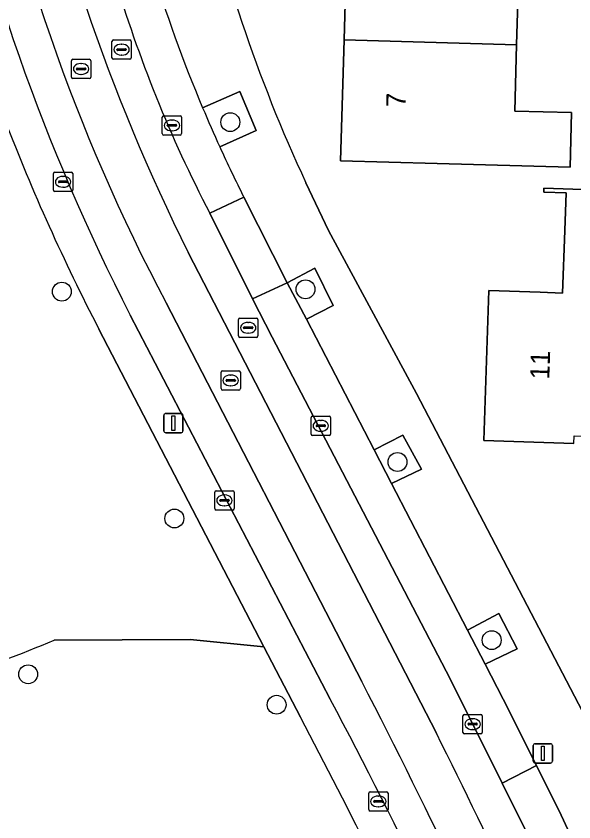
# Model space of a CAD drawing. Extents: x 161354 to 162026, y 386504 to 387460.
# Drawn here: x 161755.51 to 161784.4, y 387219.39 to 387261.11 of the extents above; entities that cross this region are included whole.
import ezdxf

# ---------------------------------------------------------------- set-up
doc = ezdxf.new("R2010")
doc.units = 0
for name, color, linetype in [('IMGEO_Boom', 7, 'Continuous'), ('IMGEO_Erf', 7, 'Continuous'), ('IMGEO_Groenvoorziening', 7, 'Continuous'), ('IMGEO_Kolk', 7, 'Continuous'), ('IMGEO_Lichtmast', 7, 'Continuous'), ('IMGEO_Pand', 7, 'Continuous'), ('IMGEO_Pand_nummerreeks', 7, 'Continuous'), ('IMGEO_Parkeervlak_open', 7, 'Continuous'), ('IMGEO_Rijbaan_lokaal_gesloten', 7, 'Continuous'), ('IMGEO_Rijbaan_lokaal_open', 7, 'Continuous'), ('IMGEO_Rioolput', 7, 'Continuous'), ('IMGEO_Voetpad_open', 7, 'Continuous')]:
    doc.layers.add(name, color=color, linetype=linetype)

msp = doc.modelspace()

# ---------------------------------------------------------------- linework, layer by layer
at = {"layer": 'IMGEO_Boom'}
for centre in [(161766.607, 387255.618), (161757.882, 387246.842), (161770.502, 387246.962), (161775.263, 387238.021), (161763.709, 387235.095), (161780.144, 387228.797), (161756.135, 387227.028), (161769.005, 387225.453)]:
    msp.add_circle(centre, 0.489, dxfattribs=at)
at = {"layer": 'IMGEO_Erf'}
for points in [[(161781.531, 387262.976), (161781.437, 387259.628), (161781.34, 387256.193), (161784.283, 387256.11), (161784.203, 387253.284), (161777.318, 387253.478), (161772.319, 387253.618), (161772.495, 387259.878), (161772.67, 387266.134)], [(161770.52, 387252.481), (161771.687, 387250), (161776.242, 387241.569), (161787.096, 387220.809)], [(161784.406, 387238.979), (161779.736, 387239.138), (161780.001, 387246.898), (161782.649, 387246.808), (161783.818, 387246.768), (161783.928, 387250), (161783.994, 387251.957), (161782.84, 387251.997), (161782.847, 387252.205), (161787.845, 387252.035)]]:
    msp.add_lwpolyline(points, dxfattribs=at)
msp.add_arc((161842.074, 387285.79), 78.927, 191.96619, 204.96253, dxfattribs=at)
at = {"layer": 'IMGEO_Groenvoorziening'}
for points in [[(161766.062, 387254.335), (161767.943, 387255.194), (161767.093, 387257.201), (161765.171, 387256.367)], [(161757.486, 387228.803), (161764.521, 387228.833), (161768.347, 387228.45), (161759.805, 387244.896)], [(161768.347, 387228.45), (161764.521, 387228.833), (161757.486, 387228.803)], [(161770.238, 387224.808), (161768.347, 387228.45)]]:
    msp.add_lwpolyline(points, dxfattribs=at)
for points in [[(161769.544, 387247.3), (161770.545, 387245.417), (161771.942, 387246.131), (161770.988, 387248.065)], [(161774.052, 387238.649), (161774.957, 387236.901), (161776.503, 387237.657), (161775.548, 387239.402)], [(161778.891, 387229.309), (161779.804, 387227.546), (161781.457, 387228.346), (161780.507, 387230.178)]]:
    msp.add_lwpolyline(points, close=True, dxfattribs=at)
for centre, radius, start, end in [((161832.11, 387284.507), 72.613, 202.8013, 204.55209), ((161856.272, 387294.883), 108.649, 201.13235, 207.39184), ((161737.955, 387274.007), 49.243, 280.177, 293.367), ((161737.955, 387274.007), 49.243, 280.177, 293.367), ((161551.292, 387108.419), 247.96, 24.1133, 27.99451)]:
    msp.add_arc(centre, radius, start, end, dxfattribs=at)
at = {"layer": 'IMGEO_Kolk'}
for p, q in [((161763.084, 387255.022), (161763.084, 387255.874)), ((161763.159, 387255.948), (161764.011, 387255.948)), ((161763.572, 387255.728), (161763.597, 387255.728)), ((161764.085, 387255.874), (161764.085, 387255.022)), ((161763.343, 387255.442), (161763.343, 387255.454)), ((161763.781, 387255.405), (161763.383, 387255.405)), ((161763.386, 387255.491), (161763.784, 387255.491)), ((161763.827, 387255.454), (161763.827, 387255.442)), ((161764.011, 387254.948), (161763.159, 387254.948)), ((161763.595, 387255.168), (161763.57, 387255.168)), ((161757.445, 387252.104), (161757.445, 387252.956)), ((161757.52, 387253.03), (161758.372, 387253.03)), ((161757.933, 387252.81), (161757.958, 387252.81)), ((161758.446, 387252.956), (161758.446, 387252.104)), ((161757.704, 387252.524), (161757.704, 387252.536)), ((161758.142, 387252.487), (161757.744, 387252.487)), ((161757.747, 387252.573), (161758.145, 387252.573)), ((161758.188, 387252.536), (161758.188, 387252.524)), ((161758.372, 387252.03), (161757.52, 387252.03)), ((161757.956, 387252.25), (161757.931, 387252.25)), ((161770.792, 387239.469), (161770.792, 387240.321)), ((161770.867, 387240.395), (161771.719, 387240.395)), ((161771.793, 387240.321), (161771.793, 387239.469)), ((161771.051, 387239.889), (161771.051, 387239.901)), ((161771.489, 387239.852), (161771.091, 387239.852)), ((161771.094, 387239.938), (161771.492, 387239.938)), ((161771.28, 387240.175), (161771.305, 387240.175)), ((161771.535, 387239.901), (161771.535, 387239.889)), ((161771.719, 387239.395), (161770.867, 387239.395)), ((161771.303, 387239.615), (161771.278, 387239.615)), ((161765.878, 387236.533), (161766.73, 387236.533)), ((161765.803, 387235.607), (161765.803, 387236.459)), ((161766.105, 387236.076), (161766.503, 387236.076)), ((161766.291, 387236.313), (161766.316, 387236.313)), ((161766.804, 387236.459), (161766.804, 387235.607)), ((161766.062, 387236.027), (161766.062, 387236.039)), ((161766.5, 387235.99), (161766.102, 387235.99)), ((161766.314, 387235.753), (161766.289, 387235.753)), ((161766.546, 387236.039), (161766.546, 387236.027)), ((161766.73, 387235.533), (161765.878, 387235.533)), ((161778.657, 387224.021), (161778.657, 387224.873)), ((161778.732, 387224.947), (161779.584, 387224.947)), ((161779.658, 387224.873), (161779.658, 387224.021)), ((161778.916, 387224.441), (161778.916, 387224.453)), ((161779.354, 387224.404), (161778.956, 387224.404)), ((161778.959, 387224.49), (161779.357, 387224.49)), ((161779.145, 387224.727), (161779.17, 387224.727)), ((161779.4, 387224.453), (161779.4, 387224.441)), ((161779.168, 387224.167), (161779.143, 387224.167)), ((161779.584, 387223.947), (161778.732, 387223.947)), ((161773.773, 387220.019), (161773.773, 387220.871)), ((161773.848, 387220.945), (161774.7, 387220.945)), ((161774.261, 387220.725), (161774.286, 387220.725)), ((161774.774, 387220.871), (161774.774, 387220.019)), ((161774.032, 387220.439), (161774.032, 387220.451)), ((161774.47, 387220.402), (161774.072, 387220.402)), ((161774.075, 387220.488), (161774.473, 387220.488)), ((161774.516, 387220.451), (161774.516, 387220.439)), ((161774.7, 387219.945), (161773.848, 387219.945)), ((161774.284, 387220.165), (161774.259, 387220.165))]:
    msp.add_line(p, q, dxfattribs=at)
for points in [[(161763.084, 387255.022), (161763.084, 387255.874)], [(161763.159, 387255.948), (161764.011, 387255.948)], [(161764.085, 387255.874), (161764.085, 387255.022)], [(161764.011, 387254.948), (161763.159, 387254.948)], [(161757.445, 387252.104), (161757.445, 387252.956)], [(161757.52, 387253.03), (161758.372, 387253.03)], [(161758.446, 387252.956), (161758.446, 387252.104)], [(161758.372, 387252.03), (161757.52, 387252.03)], [(161770.792, 387239.469), (161770.792, 387240.321)], [(161770.867, 387240.395), (161771.719, 387240.395)], [(161771.793, 387240.321), (161771.793, 387239.469)], [(161771.719, 387239.395), (161770.867, 387239.395)], [(161765.878, 387236.533), (161766.73, 387236.533)], [(161765.803, 387235.607), (161765.803, 387236.459)], [(161766.804, 387236.459), (161766.804, 387235.607)], [(161766.73, 387235.533), (161765.878, 387235.533)], [(161778.657, 387224.021), (161778.657, 387224.873)], [(161778.732, 387224.947), (161779.584, 387224.947)], [(161779.658, 387224.873), (161779.658, 387224.021)], [(161779.584, 387223.947), (161778.732, 387223.947)], [(161773.773, 387220.019), (161773.773, 387220.871)], [(161773.848, 387220.945), (161774.7, 387220.945)], [(161774.774, 387220.871), (161774.774, 387220.019)], [(161774.7, 387219.945), (161773.848, 387219.945)]]:
    msp.add_lwpolyline(points, dxfattribs=at)
for centre, radius, start, end in [((161763.161, 387255.872), 0.0765, 91.552, 178.448), ((161763.161, 387255.872), 0.0765, 91.552, 178.448), ((161764.009, 387255.872), 0.0765, 1.552, 88.448), ((161764.009, 387255.872), 0.0765, 1.552, 88.448), ((161763.383, 387255.451), 0.0403, 85.8775, 175.7526), ((161763.38, 387255.441), 0.0366, 178.938, 274.7102), ((161763.784, 387255.448), 0.043, 264.8664, 352.4533), ((161763.788, 387255.453), 0.0386, 1.7309, 96.639), ((161763.161, 387255.024), 0.0765, 181.552, 268.448), ((161763.161, 387255.024), 0.0765, 181.552, 268.448), ((161764.009, 387255.024), 0.0765, 271.552, 358.448), ((161764.009, 387255.024), 0.0765, 271.552, 358.448), ((161757.522, 387252.954), 0.0765, 91.552, 178.448), ((161757.522, 387252.954), 0.0765, 91.552, 178.448), ((161758.37, 387252.954), 0.0765, 1.552, 88.448), ((161758.37, 387252.954), 0.0765, 1.552, 88.448), ((161757.744, 387252.533), 0.0403, 85.8775, 175.7526), ((161757.741, 387252.523), 0.0366, 178.938, 274.7102), ((161758.145, 387252.53), 0.043, 264.8664, 352.4533), ((161758.149, 387252.535), 0.0386, 1.7309, 96.639), ((161757.522, 387252.106), 0.0765, 181.552, 268.448), ((161757.522, 387252.106), 0.0765, 181.552, 268.448), ((161758.37, 387252.106), 0.0765, 271.552, 358.448), ((161758.37, 387252.106), 0.0765, 271.552, 358.448), ((161770.869, 387240.319), 0.0765, 91.552, 178.448), ((161770.869, 387240.319), 0.0765, 91.552, 178.448), ((161771.717, 387240.319), 0.0765, 1.552, 88.448), ((161771.717, 387240.319), 0.0765, 1.552, 88.448), ((161771.091, 387239.898), 0.0403, 85.8775, 175.7526), ((161771.088, 387239.888), 0.0366, 178.938, 274.7102), ((161771.492, 387239.895), 0.043, 264.8664, 352.4533), ((161771.496, 387239.9), 0.0386, 1.7309, 96.639), ((161770.869, 387239.471), 0.0765, 181.552, 268.448), ((161770.869, 387239.471), 0.0765, 181.552, 268.448), ((161771.717, 387239.471), 0.0765, 271.552, 358.448), ((161771.717, 387239.471), 0.0765, 271.552, 358.448), ((161765.88, 387236.457), 0.0765, 91.552, 178.448), ((161765.88, 387236.457), 0.0765, 91.552, 178.448), ((161766.728, 387236.457), 0.0765, 1.552, 88.448), ((161766.728, 387236.457), 0.0765, 1.552, 88.448), ((161766.102, 387236.036), 0.0403, 85.8775, 175.7526), ((161766.507, 387236.038), 0.0386, 1.7309, 96.639), ((161766.099, 387236.026), 0.0366, 178.938, 274.7102), ((161766.503, 387236.033), 0.043, 264.8664, 352.4533), ((161765.88, 387235.609), 0.0765, 181.552, 268.448), ((161765.88, 387235.609), 0.0765, 181.552, 268.448), ((161766.728, 387235.609), 0.0765, 271.552, 358.448), ((161766.728, 387235.609), 0.0765, 271.552, 358.448), ((161778.734, 387224.871), 0.0765, 91.552, 178.448), ((161778.734, 387224.871), 0.0765, 91.552, 178.448), ((161779.582, 387224.871), 0.0765, 1.552, 88.448), ((161779.582, 387224.871), 0.0765, 1.552, 88.448), ((161778.956, 387224.45), 0.0403, 85.8775, 175.7526), ((161778.953, 387224.44), 0.0366, 178.938, 274.7102), ((161779.357, 387224.447), 0.043, 264.8664, 352.4533), ((161779.361, 387224.452), 0.0386, 1.7309, 96.639), ((161778.734, 387224.023), 0.0765, 181.552, 268.448), ((161778.734, 387224.023), 0.0765, 181.552, 268.448), ((161779.582, 387224.023), 0.0765, 271.552, 358.448), ((161779.582, 387224.023), 0.0765, 271.552, 358.448), ((161773.85, 387220.869), 0.0765, 91.552, 178.448), ((161773.85, 387220.869), 0.0765, 91.552, 178.448), ((161774.698, 387220.869), 0.0765, 1.552, 88.448), ((161774.698, 387220.869), 0.0765, 1.552, 88.448), ((161774.072, 387220.448), 0.0403, 85.8775, 175.7526), ((161774.069, 387220.438), 0.0366, 178.938, 274.7102), ((161774.473, 387220.445), 0.043, 264.8664, 352.4533), ((161774.477, 387220.45), 0.0386, 1.7309, 96.639), ((161773.85, 387220.021), 0.0765, 181.552, 268.448), ((161773.85, 387220.021), 0.0765, 181.552, 268.448), ((161774.698, 387220.021), 0.0765, 271.552, 358.448), ((161774.698, 387220.021), 0.0765, 271.552, 358.448)]:
    msp.add_arc(centre, radius, start, end, dxfattribs=at)
for centre, major_axis, ratio, start_param, end_param in [((161763.571, 387255.448), (-0.387, 0.002), 0.722429, 4.712389, 7.853982), ((161763.596, 387255.448), (-0.39, 0.002), 0.717154, 1.570796, 4.712389), ((161757.932, 387252.53), (-0.387, 0.002), 0.722429, 4.712389, 7.853982), ((161757.957, 387252.53), (-0.39, 0.002), 0.717154, 1.570796, 4.712389), ((161771.279, 387239.895), (-0.387, 0.002), 0.722429, 4.712389, 7.853982), ((161771.304, 387239.895), (-0.39, 0.002), 0.717154, 1.570796, 4.712389), ((161766.29, 387236.033), (-0.387, 0.002), 0.722429, 4.712389, 7.853982), ((161766.315, 387236.033), (-0.39, 0.002), 0.717154, 1.570796, 4.712389), ((161779.144, 387224.447), (-0.387, 0.002), 0.722429, 4.712389, 7.853982), ((161779.169, 387224.447), (-0.39, 0.002), 0.717154, 1.570796, 4.712389), ((161774.26, 387220.445), (-0.387, 0.002), 0.722429, 4.712389, 7.853982), ((161774.285, 387220.445), (-0.39, 0.002), 0.717154, 1.570796, 4.712389)]:
    msp.add_ellipse(centre, major_axis=major_axis, ratio=ratio, start_param=start_param, end_param=end_param, dxfattribs=at)
at = {"layer": 'IMGEO_Lichtmast'}
for p, q in [((161763.164, 387239.633), (161763.164, 387240.433)), ((161763.164, 387240.433), (161763.164, 387239.633)), ((161763.264, 387240.533), (161764.054, 387240.533)), ((161764.054, 387240.533), (161763.264, 387240.533)), ((161764.154, 387240.433), (161764.154, 387239.633)), ((161764.154, 387239.633), (161764.154, 387240.433)), ((161764.054, 387239.533), (161763.264, 387239.533)), ((161763.264, 387239.533), (161764.054, 387239.533)), ((161782.296, 387222.533), (161782.296, 387223.333)), ((161782.296, 387223.333), (161782.296, 387222.533)), ((161782.396, 387223.433), (161783.186, 387223.433)), ((161783.186, 387223.433), (161782.396, 387223.433)), ((161783.286, 387223.333), (161783.286, 387222.533)), ((161783.286, 387222.533), (161783.286, 387223.333)), ((161783.186, 387222.433), (161782.396, 387222.433)), ((161782.396, 387222.433), (161783.186, 387222.433))]:
    msp.add_line(p, q, dxfattribs=at)
for points in [[(161763.584, 387240.408), (161763.734, 387240.408), (161763.734, 387239.658), (161763.584, 387239.658), (161763.584, 387240.408)], [(161782.716, 387223.308), (161782.866, 387223.308), (161782.866, 387222.558), (161782.716, 387222.558), (161782.716, 387223.308)]]:
    msp.add_lwpolyline(points, dxfattribs=at)
for centre, start, end in [((161763.264, 387240.433), 90, 180), ((161763.264, 387240.433), 90, 180), ((161764.054, 387240.433), 0, 90), ((161764.054, 387240.433), 360, 90), ((161763.264, 387239.633), 180, 270), ((161763.264, 387239.633), 180, 270), ((161764.054, 387239.633), 270, 0), ((161764.054, 387239.633), 270, 0), ((161782.396, 387223.333), 90, 180), ((161782.396, 387223.333), 90, 180), ((161783.186, 387223.333), 0, 90), ((161783.186, 387223.333), 360, 90), ((161782.396, 387222.533), 180, 270), ((161782.396, 387222.533), 180, 270), ((161783.186, 387222.533), 270, 0), ((161783.186, 387222.533), 270, 0)]:
    msp.add_arc(centre, 0.1, start, end, dxfattribs=at)
at = {"layer": 'IMGEO_Pand'}
for points in [[(161784.527, 387266.077), (161784.6, 387268.677), (161784.603, 387268.792), (161781.624, 387268.876), (161781.628, 387269.017), (161775.808, 387269.18), (161775.805, 387269.08), (161775.72, 387266.048), (161772.67, 387266.134), (161772.495, 387259.878), (161781.437, 387259.628), (161781.531, 387262.976), (161784.437, 387262.894)], [(161772.495, 387259.878), (161772.319, 387253.618), (161777.318, 387253.478), (161784.203, 387253.284), (161784.283, 387256.11), (161781.34, 387256.193), (161781.437, 387259.628)], [(161791.609, 387249.251), (161793.434, 387249.189), (161793.391, 387247.948), (161798.105, 387247.786), (161798.225, 387251.265), (161791.686, 387251.489), (161791.7, 387251.903), (161791.343, 387251.915), (161787.845, 387252.035), (161782.847, 387252.205), (161782.84, 387251.997), (161783.994, 387251.957), (161783.928, 387250), (161783.818, 387246.768), (161782.649, 387246.808), (161780.001, 387246.898), (161779.736, 387239.138), (161784.406, 387238.979), (161784.42, 387239.373), (161788.943, 387239.219), (161789.125, 387244.577), (161791.448, 387244.498)]]:
    msp.add_lwpolyline(points, close=True, dxfattribs=at)
at = {"layer": 'IMGEO_Parkeervlak_open'}
msp.add_lwpolyline([(161765.543, 387250.9), (161767.309, 387251.732)], dxfattribs=at)
msp.add_lwpolyline([(161774.957, 387236.901), (161774.052, 387238.649), (161770.545, 387245.417), (161769.544, 387247.3), (161767.759, 387246.475), (161768.775, 387244.492), (161777.99, 387226.79), (161780.687, 387221.393), (161782.459, 387222.304), (161780.739, 387225.741), (161779.804, 387227.546), (161778.891, 387229.309)], close=True, dxfattribs=at)
for centre, radius, start, end in [((161834.675, 387285.617), 75.408, 196.85136, 202.82325), ((161827.32, 387282.978), 69.609, 196.5132, 207.44116), ((161832.11, 387284.507), 72.613, 202.8013, 204.55209), ((161830.959, 387283.824), 71.282, 204.43728, 206.75739)]:
    msp.add_arc(centre, radius, start, end, dxfattribs=at)
at = {"layer": 'IMGEO_Rijbaan_lokaal_gesloten'}
for points in [[(161768.775, 387244.492), (161767.759, 387246.475), (161765.543, 387250.9)], [(161764.431, 387248.875), (161777.278, 387223.979)], [(161773.422, 387226.648), (161763.283, 387246.254)], [(161761.42, 387245.63), (161771.78, 387225.745)], [(161784.858, 387212.564), (161782.004, 387218.757), (161780.687, 387221.393), (161777.99, 387226.79), (161768.775, 387244.492)]]:
    msp.add_lwpolyline(points, dxfattribs=at)
for centre, radius, start, end in [((161851.77, 387292.719), 97.726, 190.45972, 206.65628), ((161850.191, 387292.243), 98.326, 190.3403, 207.88639), ((161857.223, 387294.692), 107.635, 191.58046, 207.11765), ((161827.32, 387282.978), 69.609, 196.5132, 207.44116), ((161389.217, 387029.38), 431.889, 24.08405, 27.17794), ((161531.038, 387097.596), 272.725, 23.16973, 28.02682), ((161444.856, 387058.011), 371.551, 23.53549, 26.53144)]:
    msp.add_arc(centre, radius, start, end, dxfattribs=at)
at = {"layer": 'IMGEO_Rijbaan_lokaal_open'}
for points in [[(161767.309, 387251.732), (161765.543, 387250.9), (161767.759, 387246.475), (161769.544, 387247.3)], [(161783.747, 387219.732), (161782.459, 387222.304), (161780.687, 387221.393), (161782.004, 387218.757), (161784.858, 387212.564), (161786.672, 387213.423)]]:
    msp.add_lwpolyline(points, close=True, dxfattribs=at)
for points in [[(161777.278, 387223.979), (161764.431, 387248.875)], [(161763.283, 387246.254), (161773.422, 387226.648)]]:
    msp.add_lwpolyline(points, dxfattribs=at)
for centre, radius, start, end in [((161851.77, 387292.719), 97.726, 190.45972, 206.65628), ((161850.191, 387292.243), 98.326, 190.3403, 207.88639), ((161389.217, 387029.38), 431.889, 24.08405, 27.17794), ((161444.856, 387058.011), 371.551, 23.53549, 26.53144)]:
    msp.add_arc(centre, radius, start, end, dxfattribs=at)
at = {"layer": 'IMGEO_Rioolput'}
for p, q in [((161760.549, 387259.872), (161761.401, 387259.872)), ((161760.474, 387258.946), (161760.474, 387259.798)), ((161760.962, 387259.652), (161760.987, 387259.652)), ((161761.475, 387259.798), (161761.475, 387258.946)), ((161760.733, 387259.366), (161760.733, 387259.378)), ((161761.171, 387259.329), (161760.773, 387259.329)), ((161760.776, 387259.415), (161761.174, 387259.415)), ((161760.985, 387259.092), (161760.96, 387259.092)), ((161761.217, 387259.378), (161761.217, 387259.366)), ((161758.378, 387257.947), (161758.378, 387258.799)), ((161758.453, 387258.873), (161759.305, 387258.873)), ((161758.866, 387258.653), (161758.891, 387258.653)), ((161759.379, 387258.799), (161759.379, 387257.947)), ((161761.401, 387258.872), (161760.549, 387258.872)), ((161758.637, 387258.367), (161758.637, 387258.379)), ((161759.075, 387258.33), (161758.677, 387258.33)), ((161758.68, 387258.416), (161759.078, 387258.416)), ((161759.121, 387258.379), (161759.121, 387258.367)), ((161759.305, 387257.873), (161758.453, 387257.873)), ((161758.889, 387258.093), (161758.864, 387258.093)), ((161767.033, 387244.546), (161767.033, 387245.398)), ((161767.108, 387245.472), (161767.96, 387245.472)), ((161767.521, 387245.252), (161767.546, 387245.252)), ((161768.034, 387245.398), (161768.034, 387244.546)), ((161767.292, 387244.966), (161767.292, 387244.978)), ((161767.73, 387244.929), (161767.332, 387244.929)), ((161767.335, 387245.015), (161767.733, 387245.015)), ((161767.776, 387244.978), (161767.776, 387244.966)), ((161767.96, 387244.472), (161767.108, 387244.472)), ((161767.544, 387244.692), (161767.519, 387244.692)), ((161766.201, 387242.744), (161767.053, 387242.744)), ((161766.126, 387241.818), (161766.126, 387242.67)), ((161766.614, 387242.524), (161766.639, 387242.524)), ((161767.127, 387242.67), (161767.127, 387241.818)), ((161766.385, 387242.238), (161766.385, 387242.25)), ((161766.823, 387242.201), (161766.425, 387242.201)), ((161766.428, 387242.287), (161766.826, 387242.287)), ((161766.637, 387241.964), (161766.612, 387241.964)), ((161766.869, 387242.25), (161766.869, 387242.238)), ((161767.053, 387241.744), (161766.201, 387241.744))]:
    msp.add_line(p, q, dxfattribs=at)
for points in [[(161760.549, 387259.872), (161761.401, 387259.872)], [(161760.474, 387258.946), (161760.474, 387259.798)], [(161761.475, 387259.798), (161761.475, 387258.946)], [(161758.378, 387257.947), (161758.378, 387258.799)], [(161758.453, 387258.873), (161759.305, 387258.873)], [(161759.379, 387258.799), (161759.379, 387257.947)], [(161761.401, 387258.872), (161760.549, 387258.872)], [(161759.305, 387257.873), (161758.453, 387257.873)], [(161767.033, 387244.546), (161767.033, 387245.398)], [(161767.108, 387245.472), (161767.96, 387245.472)], [(161768.034, 387245.398), (161768.034, 387244.546)], [(161767.96, 387244.472), (161767.108, 387244.472)], [(161766.201, 387242.744), (161767.053, 387242.744)], [(161766.126, 387241.818), (161766.126, 387242.67)], [(161767.127, 387242.67), (161767.127, 387241.818)], [(161767.053, 387241.744), (161766.201, 387241.744)]]:
    msp.add_lwpolyline(points, dxfattribs=at)
for centre, radius, start, end in [((161760.551, 387259.796), 0.0765, 91.552, 178.448), ((161760.551, 387259.796), 0.0765, 91.552, 178.448), ((161761.399, 387259.796), 0.0765, 1.552, 88.448), ((161761.399, 387259.796), 0.0765, 1.552, 88.448), ((161760.773, 387259.375), 0.0403, 85.8775, 175.7526), ((161760.77, 387259.365), 0.0366, 178.938, 274.7102), ((161761.174, 387259.372), 0.043, 264.8664, 352.4533), ((161761.178, 387259.377), 0.0386, 1.7309, 96.639), ((161758.455, 387258.797), 0.0765, 91.552, 178.448), ((161758.455, 387258.797), 0.0765, 91.552, 178.448), ((161759.303, 387258.797), 0.0765, 1.552, 88.448), ((161759.303, 387258.797), 0.0765, 1.552, 88.448), ((161760.551, 387258.948), 0.0765, 181.552, 268.448), ((161760.551, 387258.948), 0.0765, 181.552, 268.448), ((161761.399, 387258.948), 0.0765, 271.552, 358.448), ((161761.399, 387258.948), 0.0765, 271.552, 358.448), ((161758.677, 387258.376), 0.0403, 85.8775, 175.7526), ((161758.674, 387258.366), 0.0366, 178.938, 274.7102), ((161759.078, 387258.373), 0.043, 264.8664, 352.4533), ((161759.082, 387258.378), 0.0386, 1.7309, 96.639), ((161758.455, 387257.949), 0.0765, 181.552, 268.448), ((161758.455, 387257.949), 0.0765, 181.552, 268.448), ((161759.303, 387257.949), 0.0765, 271.552, 358.448), ((161759.303, 387257.949), 0.0765, 271.552, 358.448), ((161767.11, 387245.396), 0.0765, 91.552, 178.448), ((161767.11, 387245.396), 0.0765, 91.552, 178.448), ((161767.958, 387245.396), 0.0765, 1.552, 88.448), ((161767.958, 387245.396), 0.0765, 1.552, 88.448), ((161767.332, 387244.975), 0.0403, 85.8775, 175.7526), ((161767.329, 387244.965), 0.0366, 178.938, 274.7102), ((161767.733, 387244.972), 0.043, 264.8664, 352.4533), ((161767.737, 387244.977), 0.0386, 1.7309, 96.639), ((161767.11, 387244.548), 0.0765, 181.552, 268.448), ((161767.11, 387244.548), 0.0765, 181.552, 268.448), ((161767.958, 387244.548), 0.0765, 271.552, 358.448), ((161767.958, 387244.548), 0.0765, 271.552, 358.448), ((161766.203, 387242.668), 0.0765, 91.552, 178.448), ((161766.203, 387242.668), 0.0765, 91.552, 178.448), ((161767.051, 387242.668), 0.0765, 1.552, 88.448), ((161767.051, 387242.668), 0.0765, 1.552, 88.448), ((161766.425, 387242.247), 0.0403, 85.8775, 175.7526), ((161766.422, 387242.237), 0.0366, 178.938, 274.7102), ((161766.826, 387242.244), 0.043, 264.8664, 352.4533), ((161766.83, 387242.249), 0.0386, 1.7309, 96.639), ((161766.203, 387241.82), 0.0765, 181.552, 268.448), ((161766.203, 387241.82), 0.0765, 181.552, 268.448), ((161767.051, 387241.82), 0.0765, 271.552, 358.448), ((161767.051, 387241.82), 0.0765, 271.552, 358.448)]:
    msp.add_arc(centre, radius, start, end, dxfattribs=at)
for centre, major_axis, ratio, start_param, end_param in [((161760.961, 387259.372), (-0.387, 0.002), 0.722429, 4.712389, 7.853982), ((161760.986, 387259.372), (-0.39, 0.002), 0.717154, 1.570796, 4.712389), ((161758.865, 387258.373), (-0.387, 0.002), 0.722429, 4.712389, 7.853982), ((161758.89, 387258.373), (-0.39, 0.002), 0.717154, 1.570796, 4.712389), ((161767.52, 387244.972), (-0.387, 0.002), 0.722429, 4.712389, 7.853982), ((161767.545, 387244.972), (-0.39, 0.002), 0.717154, 1.570796, 4.712389), ((161766.613, 387242.244), (-0.387, 0.002), 0.722429, 4.712389, 7.853982), ((161766.638, 387242.244), (-0.39, 0.002), 0.717154, 1.570796, 4.712389)]:
    msp.add_ellipse(centre, major_axis=major_axis, ratio=ratio, start_param=start_param, end_param=end_param, dxfattribs=at)
at = {"layer": 'IMGEO_Voetpad_open'}
for points in [[(161765.171, 387256.367), (161767.093, 387257.201), (161767.943, 387255.194), (161766.062, 387254.335)], [(161776.242, 387241.569), (161771.687, 387250), (161770.52, 387252.481)], [(161767.309, 387251.732), (161769.544, 387247.3), (161770.988, 387248.065), (161771.942, 387246.131), (161770.545, 387245.417), (161774.052, 387238.649), (161775.548, 387239.402), (161776.503, 387237.657), (161774.957, 387236.901), (161778.891, 387229.309), (161780.507, 387230.178), (161781.457, 387228.346), (161779.804, 387227.546), (161780.739, 387225.741), (161782.459, 387222.304), (161783.747, 387219.732), (161786.672, 387213.423)], [(161771.78, 387225.745), (161761.42, 387245.63)], [(161759.805, 387244.896), (161768.347, 387228.45), (161770.238, 387224.808)], [(161787.096, 387220.809), (161776.242, 387241.569)]]:
    msp.add_lwpolyline(points, dxfattribs=at)
for centre, radius, start, end in [((161857.223, 387294.692), 107.635, 191.58046, 207.11765), ((161842.074, 387285.79), 78.927, 191.96619, 204.96253), ((161834.675, 387285.617), 75.408, 196.85136, 202.82325), ((161856.272, 387294.883), 108.649, 201.13235, 207.39184), ((161830.959, 387283.824), 71.282, 204.43728, 206.75739), ((161531.038, 387097.596), 272.725, 23.16973, 28.02682), ((161551.292, 387108.419), 247.96, 24.1133, 27.99451)]:
    msp.add_arc(centre, radius, start, end, dxfattribs=at)

# ---------------------------------------------------------------- texts
at = {"layer": 'IMGEO_Pand_nummerreeks'}
for s, rotation, p in [('7', 88.3936, (161775.678, 387256.38)), ('11', 88.0464, (161783.125, 387242.285))]:
    msp.add_text(s, height=1, rotation=rotation, dxfattribs=at).set_placement(p)

doc.saveas('drawing.dxf')
